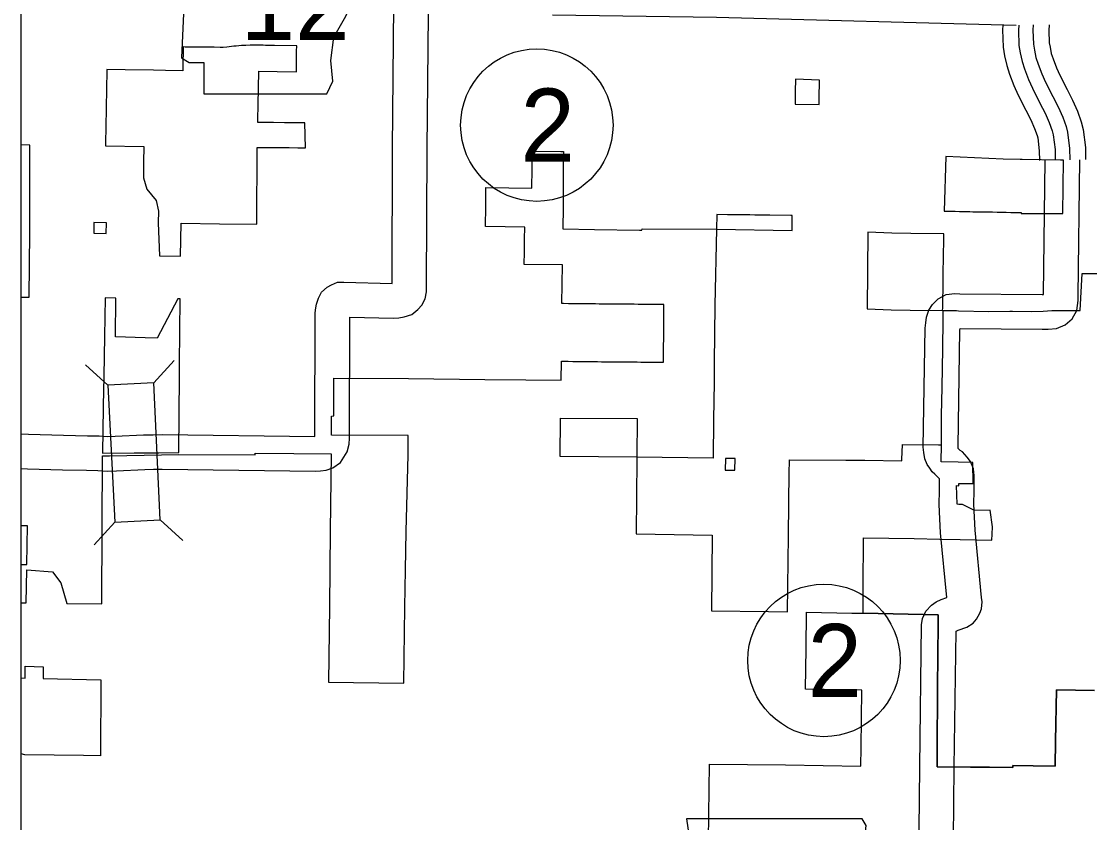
# Model space of a CAD drawing. Extents: x 670147 to 673275, y 705573 to 707613.
# Drawn here: x 670257.2 to 670396, y 707255.6 to 707359.6 of the extents above; entities that cross this region are included whole.
import ezdxf

# ---------------------------------------------------------------- set-up
doc = ezdxf.new("R2010")
doc.units = 0
for name, color, linetype in [('10', 7, 'Continuous'), ('20', 7, 'Continuous'), ('21', 7, 'Continuous'), ('27', 7, 'Continuous'), ('6', 7, 'Continuous'), ('R_NoPlot', 7, 'Continuous')]:
    doc.layers.add(name, color=color, linetype=linetype)

msp = doc.modelspace()

# ---------------------------------------------------------------- linework, layer by layer
at = {"layer": '10'}
msp.add_line((670381.28, 707282), (670381.73, 707282.79), dxfattribs=at)
for points in [[(670257.19, 707306.07), (670258.12, 707306.04), (670262.66, 707305.9), (670265.77, 707305.84), (670267.31, 707305.8), (670268.4, 707305.74), (670269.37, 707305.77), (670273.08, 707305.95), (670274.33, 707305.97), (670275.53, 707305.98), (670295.32, 707305.74), (670295.38, 707321.69), (670295.42, 707322.2), (670295.52, 707322.94), (670295.8, 707323.69), (670296.2, 707324.46), (670296.92, 707325.13), (670297.5, 707325.45), (670298.27, 707325.77), (670299.09, 707325.77), (670305.35, 707325.62), (670305.42, 707343.12), (670305.59, 707361.72)], [(670257.19, 707301.57), (670257.99, 707301.55), (670262.55, 707301.4), (670265.67, 707301.34), (670267.15, 707301.3), (670268.36, 707301.24), (670269.55, 707301.28), (670273.23, 707301.46), (670274.38, 707301.48), (670275.51, 707301.48), (670295.39, 707301.24), (670296.05, 707301.27), (670296.78, 707301.37), (670297.66, 707301.66), (670298.64, 707302.35), (670299.09, 707303.05), (670299.54, 707303.74), (670299.78, 707304.75), (670299.82, 707305.51), (670299.88, 707321.25), (670305.55, 707321.12), (670306.24, 707321.16), (670306.91, 707321.26), (670307.91, 707321.56), (670308.7, 707322.22), (670309.22, 707322.78), (670309.66, 707323.62), (670309.83, 707324.5), (670309.85, 707325.2), (670309.92, 707343.09), (670310.08, 707360.58)], [(670386.44, 707359.11), (670347.49, 707360.16), (670326.21, 707360.47)], [(670384.72, 707359.16), (670384.69, 707358.54), (670384.76, 707356.29), (670384.94, 707355.16), (670385.22, 707353.91), (670385.58, 707352.8), (670386.14, 707351.3), (670386.72, 707350.06), (670387.7, 707348.11), (670388.33, 707346.85), (670388.83, 707345.72), (670389.16, 707344.83), (670389.24, 707344.5), (670389.44, 707342.84), (670389.47, 707341.56)], [(670386.79, 707359.14), (670386.75, 707358.51), (670386.81, 707356.49), (670386.97, 707355.55), (670387.21, 707354.45), (670387.53, 707353.48), (670388.04, 707352.1), (670388.57, 707350.96), (670389.54, 707349.04), (670390.2, 707347.73), (670390.75, 707346.49), (670391.13, 707345.44), (670391.27, 707344.89), (670391.5, 707342.99), (670391.53, 707341.61)], [(670388.67, 707359.21), (670388.63, 707358.49), (670388.68, 707356.67), (670388.81, 707355.9), (670389.02, 707354.95), (670389.3, 707354.1), (670389.78, 707352.82), (670390.26, 707351.77), (670391.22, 707349.88), (670391.9, 707348.53), (670392.49, 707347.2), (670392.92, 707346), (670393.12, 707345.24), (670393.38, 707343.12), (670393.41, 707341.65)], [(670390.74, 707359.21), (670390.69, 707358.46), (670390.74, 707356.87), (670390.84, 707356.29), (670391.01, 707355.49), (670391.25, 707354.78), (670391.68, 707353.62), (670392.12, 707352.67), (670393.06, 707350.81), (670393.76, 707349.41), (670394.4, 707347.97), (670394.89, 707346.61), (670395.15, 707345.62), (670395.44, 707343.27), (670395.47, 707341.7)], [(670377.42, 707284.82), (670376.62, 707293.23), (670376.51, 707295.06), (670376.46, 707296.9), (670376.49, 707298.74), (670376.49, 707300.23), (670375.87, 707300.84), (670375.55, 707301.16), (670375.21, 707301.62), (670374.9, 707302.11), (670374.58, 707302.84), (670374.43, 707303.64), (670374.38, 707304.33), (670374.64, 707319.81), (670374.71, 707320.51), (670374.78, 707321.22), (670375.1, 707322.14), (670375.57, 707322.89), (670376.3, 707323.63), (670377.34, 707324.18), (670378.47, 707324.29), (670379.14, 707324.24), (670389.81, 707324.17), (670389.99, 707324.18), (670390.22, 707341.63)], [(670381.73, 707282.79), (670381.92, 707283.37), (670382.02, 707284.25), (670381.94, 707284.82), (670381.11, 707293.57), (670381.01, 707295.26), (670380.96, 707296.93), (670380.99, 707298.69), (670380.99, 707300.67), (670380.89, 707301.55), (670380.5, 707302.48), (670380.06, 707303.07), (670379.46, 707303.74), (670379.16, 707303.92), (670379.04, 707304.04), (670378.94, 707304.14), (670378.92, 707304.17), (670378.91, 707304.19), (670378.9, 707304.21), (670378.89, 707304.45), (670379.14, 707319.56), (670379.16, 707319.74), (670389.81, 707319.67), (670390.59, 707319.68), (670391.69, 707319.78), (670392.82, 707320.22), (670393.74, 707321.01), (670394.34, 707322.09), (670394.49, 707323.39), (670394.49, 707324), (670394.72, 707341.65)], [(670373.57, 707230.1), (670373.91, 707262.84), (670374.14, 707281.27), (670374.29, 707282.09), (670374.7, 707283.06), (670375.44, 707283.81), (670376.07, 707284.24), (670376.71, 707284.55), (670377.42, 707284.82)], [(670378.07, 707230.05), (670378.41, 707262.79), (670378.63, 707280.46), (670378.9, 707280.57), (670380.03, 707280.97), (670380.84, 707281.49), (670381.28, 707282)]]:
    msp.add_lwpolyline(points, dxfattribs=at)
at = {"layer": '20'}
for p, q in [((670274.39, 707312.69), (670277.05, 707315.62)), ((670268.45, 707312.4), (670265.52, 707315.06)), ((670275.25, 707294.89), (670278.19, 707292.23)), ((670269.32, 707294.6), (670266.66, 707291.67))]:
    msp.add_line(p, q, dxfattribs=at)
msp.add_lwpolyline([(670268.45, 707312.4), (670269.32, 707294.6), (670275.25, 707294.89), (670274.39, 707312.69)], close=True, dxfattribs=at)
at = {"layer": '21'}
for points in [[(670277.36, 707374.09), (670278.5, 707366.47), (670277.99, 707354.93), (670279, 707354.29), (670280.91, 707354.29), (670280.91, 707350.23), (670296.9, 707350.23), (670297.66, 707351.88), (670297.4, 707354.55), (670297.78, 707357.59), (670299.18, 707360), (670300.07, 707361.78), (670301.34, 707363.68), (670302.1, 707365.71), (670302.73, 707367.36), (670303.87, 707368.76), (670304.13, 707369.65), (670303.62, 707370.28), (670299.69, 707370.28), (670300.58, 707372.06), (670300.7, 707373.2), (670300.18, 707374.08)], [(670343.6, 707256.09), (670344.74, 707248.48), (670344.24, 707236.93), (670345.25, 707236.3), (670347.15, 707236.3), (670347.15, 707232.24), (670363.14, 707232.24), (670363.9, 707233.89), (670363.65, 707236.55), (670364.03, 707239.6), (670365.42, 707242.01), (670366.31, 707243.79), (670367.58, 707245.69), (670368.34, 707247.72), (670368.98, 707249.37), (670370.12, 707250.76), (670370.37, 707251.65), (670369.87, 707252.29), (670365.93, 707252.29), (670366.82, 707254.06), (670366.95, 707255.2), (670366.42, 707256.08)]]:
    msp.add_lwpolyline(points, close=True, dxfattribs=at)
at = {"layer": '27'}
for centre in [(670324.17, 707346.17), (670361.47, 707276.65)]:
    msp.add_circle(centre, 9.9, dxfattribs=at)
at = {"layer": '6'}
for points in [[(670277.89, 707329.17), (670277.95, 707333.44), (670282.95, 707333.37), (670287.78, 707333.3), (670287.85, 707343.28), (670288.65, 707343.27), (670289.93, 707343.26), (670291.46, 707343.25), (670291.53, 707343.25), (670292, 707343.25), (670293.11, 707343.24), (670294.13, 707343.23), (670294.02, 707346.45), (670291.37, 707346.47), (670289.97, 707346.5), (670287.91, 707346.51), (670287.92, 707346.9), (670287.95, 707348.81), (670288.04, 707353.18), (670290.45, 707353.14), (670292.94, 707353.11), (670292.95, 707353.66), (670292.95, 707354.72), (670292.96, 707355.28), (670292.96, 707355.77), (670292.97, 707356.46), (670290.08, 707356.51), (670288.91, 707356.53), (670288.61, 707356.54), (670288.05, 707356.55), (670287.49, 707356.56), (670286.93, 707356.57), (670286.37, 707356.53), (670285.8, 707356.49), (670285.1, 707356.44), (670284.79, 707356.41), (670283.87, 707356.31), (670283.43, 707356.27), (670283.04, 707356.27), (670282.23, 707356.28), (670281.7, 707356.29), (670281.22, 707356.29), (670281.15, 707356.29), (670280.55, 707356.3), (670280.17, 707356.3), (670279.38, 707356.31), (670278.47, 707356.31), (670278.22, 707356.32), (670278.17, 707353.68), (670278.16, 707353.24), (670275.92, 707353.28), (670274.35, 707353.31), (670270.66, 707353.37), (670268.29, 707353.41), (670268.28, 707353.26), (670268.21, 707348.43), (670268.21, 707348.27), (670268.14, 707343.8), (670268.14, 707343.48), (670273.09, 707343.4), (670273.08, 707341.36), (670273.07, 707339.8), (670273.06, 707339.32), (670273.51, 707337.86), (670274.72, 707336.39), (670275.01, 707335.01), (670274.96, 707333.46), (670275.16, 707329.19)], [(670360.83, 707348.83), (670360.83, 707348.89), (670360.85, 707349.44), (670360.86, 707350), (670360.87, 707350.4), (670360.87, 707350.55), (670360.88, 707351.09), (670360.89, 707351.64), (670360.89, 707352), (670360.89, 707352.03), (670357.79, 707352.13), (670357.75, 707350.52), (670357.71, 707348.91)], [(670392.51, 707334.69), (670392.6, 707341.63), (670392.19, 707341.63), (670387.22, 707341.7), (670386.95, 707341.71), (670384.77, 707341.77), (670377.29, 707342.09), (670377.09, 707335), (670377.9, 707334.99), (670378.5, 707334.98), (670379.1, 707334.97), (670379.7, 707334.95), (670380.44, 707334.94), (670380.81, 707334.93), (670381.55, 707334.92), (670382.14, 707334.91), (670382.76, 707334.9), (670383.36, 707334.89), (670383.96, 707334.88), (670384.56, 707334.87), (670385.16, 707334.86), (670385.76, 707334.84), (670386.36, 707334.83), (670386.96, 707334.82), (670387.09, 707334.81), (670387.09, 707334.71), (670387.57, 707334.71), (670388.3, 707334.71), (670388.68, 707334.71), (670389.41, 707334.7), (670390.01, 707334.7), (670390.61, 707334.7), (670391.54, 707334.69), (670392.19, 707334.69)], [(670347.49, 707332.64), (670357.34, 707332.47), (670357.36, 707334.43), (670357.18, 707334.43), (670354.44, 707334.47), (670353.8, 707334.47), (670353.15, 707334.48), (670352.5, 707334.49), (670351.86, 707334.5), (670351.22, 707334.51), (670350.84, 707334.51), (670350.21, 707334.52), (670349.57, 707334.52), (670348.93, 707334.53), (670347.54, 707334.55)], [(670268.22, 707332.11), (670268.24, 707333.49), (670266.62, 707333.52), (670266.6, 707332.13)], [(670376.89, 707322.1), (670376.9, 707322.45), (670376.92, 707323.32), (670376.93, 707323.74), (670376.94, 707324.71), (670376.96, 707325.87), (670376.98, 707327.03), (670376.98, 707327.22), (670377, 707328.76), (670377.01, 707329.32), (670377.02, 707329.93), (670377.03, 707330.52), (670377.04, 707331.11), (670377.05, 707331.88), (670377.04, 707332.05), (670372.78, 707332.08), (670370.31, 707332.13), (670367.17, 707332.25), (670367.08, 707322.33), (670370.22, 707322.2), (670372.69, 707322.15)], [(670277.65, 707303.64), (670277.73, 707313.55), (670277.74, 707315.11), (670277.81, 707323.59), (670277.52, 707323.59), (670274.86, 707318.52), (670273.28, 707318.56), (670269.44, 707318.67), (670269.48, 707323.7), (670268.07, 707323.72), (670268, 707318.71), (670267.92, 707313.55), (670267.84, 707309.7), (670267.84, 707309.48), (670267.72, 707303.56), (670271.83, 707303.59), (670274.05, 707303.61), (670275.07, 707303.62)], [(670337.16, 707303.04), (670327.2, 707303.12), (670327.26, 707308.01), (670327.26, 707308.12), (670337.2, 707308.07)], [(670349.89, 707301.36), (670349.92, 707302.86), (670348.67, 707302.89), (670348.64, 707301.38)]]:
    msp.add_lwpolyline(points, close=True, dxfattribs=at)
for points in [[(670257.19, 707323.84), (670258.2, 707323.83), (670258.28, 707332.24), (670258.29, 707333.64), (670258.29, 707335.23), (670258.31, 707343.58), (670257.19, 707343.6)], [(670328.84, 707315.49), (670329.44, 707315.49), (670329.97, 707315.48), (670330.49, 707315.48), (670331.02, 707315.47), (670331.54, 707315.46), (670332.07, 707315.46), (670332.59, 707315.45), (670333.12, 707315.45), (670333.75, 707315.44), (670334.13, 707315.44), (670334.77, 707315.43), (670335.26, 707315.43), (670335.74, 707315.42), (670336.23, 707315.42), (670336.72, 707315.41), (670337.21, 707315.41), (670337.69, 707315.4), (670338.18, 707315.4), (670338.67, 707315.39), (670339.16, 707315.39), (670339.99, 707315.38), (670340.63, 707315.37), (670340.63, 707315.94), (670340.64, 707316.77), (670340.64, 707317.23), (670340.64, 707317.72), (670340.65, 707318.2), (670340.65, 707318.69), (670340.65, 707319.18), (670340.66, 707319.67), (670340.66, 707320.15), (670340.66, 707320.64), (670340.67, 707321.13), (670340.67, 707321.71), (670340.67, 707322.08), (670340.68, 707322.86), (670339.82, 707322.87), (670339.45, 707322.87), (670338.87, 707322.88), (670338.36, 707322.88), (670337.85, 707322.89), (670337.34, 707322.89), (670336.83, 707322.9), (670336.32, 707322.9), (670335.82, 707322.91), (670335.3, 707322.91), (670334.79, 707322.92), (670334.21, 707322.92), (670333.83, 707322.93), (670333.27, 707322.93), (670332.77, 707322.94), (670332.28, 707322.94), (670331.8, 707322.95), (670331.31, 707322.95), (670330.82, 707322.96), (670330.26, 707322.96), (670329.7, 707322.97), (670329.22, 707322.97), (670328.75, 707322.98), (670328.28, 707322.98), (670327.65, 707322.99), (670327.43, 707322.99), (670327.49, 707328.01), (670322.54, 707328.06), (670322.56, 707329.72), (670322.58, 707331.38), (670322.61, 707332.92), (670317.49, 707332.99), (670317.54, 707335.59), (670317.54, 707335.92), (670317.55, 707337.01), (670317.56, 707337.69), (670317.56, 707338.07), (670323.52, 707337.99), (670323.55, 707340.49), (670323.58, 707342.8), (670327.3, 707342.76), (670327.62, 707342.75), (670327.6, 707340.46), (670327.59, 707337.93), (670327.57, 707335.39), (670327.56, 707332.85), (670327.55, 707332.69), (670331.64, 707332.63), (670337.49, 707332.54), (670337.83, 707332.54), (670337.84, 707332.7), (670347.49, 707332.64), (670347.31, 707322.79), (670347.22, 707315.28), (670347.2, 707312.78), (670347.14, 707307.91), (670347.09, 707302.92), (670337.16, 707303.04), (670337.16, 707303.04), (670337.16, 707302.77), (670337.07, 707293.11), (670346.96, 707292.92), (670346.84, 707283.08)], [(670346.84, 707283.08), (670354.26, 707282.99), (670356.74, 707282.96), (670356.87, 707292.84), (670356.97, 707301.17), (670356.99, 707302.38), (670356.99, 707302.72), (670364.32, 707302.66), (670366.77, 707302.65), (670371.59, 707302.56), (670371.59, 707302.73), (670371.67, 707304.69), (670376.36, 707304.63), (670376.73, 707304.63), (670376.75, 707308.48), (670376.85, 707312.16), (670376.91, 707317.1), (670376.96, 707320.88), (670376.97, 707321.18), (670376.98, 707322.1), (670377.84, 707322.1), (670378.68, 707322.09), (670378.68, 707322.08), (670378.68, 707322.08), (670378.95, 707322.07), (670382.9, 707321.96), (670385.64, 707322), (670385.98, 707322), (670388.5, 707321.95), (670389.97, 707322.03), (670390.5, 707322.05), (670391.07, 707322.08), (670391.2, 707322.08), (670392.3, 707322.11), (670393.71, 707322.09), (670394.53, 707322.08), (670394.56, 707322.08), (670394.76, 707322.08), (670395.02, 707326.91), (670397.3, 707326.88)], [(670386.03, 707262.74), (670382.99, 707262.77), (670380.53, 707262.8), (670376.19, 707262.84), (670376.2, 707265.22), (670376.24, 707272.74), (670376.28, 707277.68), (670376.3, 707281.05), (670376.31, 707282.58), (670366.56, 707282.78), (670366.58, 707286.06), (670366.62, 707292.58), (670373.2, 707292.47), (670376.54, 707292.42), (670379.18, 707292.36), (670383.3, 707292.26), (670383.32, 707293.03), (670383.37, 707294.02), (670383.07, 707296.17), (670381.05, 707296.11), (670380.16, 707296.54), (670379.45, 707296.9), (670379, 707296.92), (670378.76, 707296.93), (670378.68, 707299.35), (670379.01, 707299.34), (670379.01, 707299.64), (670380.85, 707299.64), (670380.83, 707302.37), (670378.92, 707302.41), (670376.71, 707302.46), (670376.73, 707304.63), (670376.75, 707308.48), (670376.85, 707312.16), (670376.91, 707317.1), (670376.96, 707320.88), (670376.97, 707321.18), (670376.98, 707322.1), (670377.84, 707322.1), (670378.68, 707322.09), (670378.68, 707322.08), (670378.68, 707322.08), (670378.95, 707322.07), (670382.9, 707321.96), (670385.64, 707322), (670385.98, 707322), (670388.5, 707321.95), (670389.97, 707322.03), (670390.5, 707322.05), (670391.07, 707322.08), (670391.2, 707322.08), (670392.3, 707322.11), (670393.71, 707322.09), (670394.53, 707322.08), (670394.56, 707322.08), (670394.76, 707322.08), (670395.02, 707326.91), (670397.3, 707326.88)], [(670257.19, 707284.12), (670257.81, 707284.11), (670257.89, 707288.42), (670261.23, 707288.16), (670262.33, 707286.72), (670263.1, 707284.05), (670267.65, 707284), (670267.7, 707293.92), (670267.72, 707303.21), (670268.63, 707303.23), (670277.65, 707303.41), (670287.57, 707303.34), (670287.58, 707303.57), (670292.6, 707303.51), (670297.44, 707303.47), (670297.33, 707293.49), (670297.23, 707283.67), (670297.11, 707273.83), (670306.88, 707273.72), (670307.02, 707283.55), (670307.12, 707288.43), (670307.21, 707293.38), (670307.43, 707303.37), (670307.45, 707305.68), (670307.45, 707305.87), (670297.47, 707305.9), (670297.5, 707308.39), (670297.78, 707308.4), (670297.8, 707313.33), (670307.48, 707313.28), (670317.4, 707313.13), (670322.73, 707313.09), (670327.32, 707313.05), (670327.37, 707315.51), (670327.59, 707315.5), (670328.24, 707315.5), (670328.84, 707315.49)], [(670257.19, 707289.11), (670257.75, 707289.1), (670257.91, 707289.1), (670258.01, 707294.12), (670257.86, 707294.12), (670257.82, 707294.12), (670257.19, 707294.13)], [(670346.48, 707253.29), (670346.59, 707263.17), (670356.47, 707263.11), (670366.28, 707262.93), (670366.31, 707265.33), (670366.41, 707272.81), (670359.08, 707272.93), (670359.14, 707278.21), (670359.19, 707282.92), (670365.08, 707282.81), (670366.56, 707282.78), (670376.31, 707282.58), (670376.3, 707281.05), (670376.28, 707277.68), (670376.24, 707272.74), (670376.2, 707265.22), (670376.19, 707262.84), (670380.53, 707262.8), (670382.99, 707262.77), (670386.03, 707262.74), (670386.03, 707262.99), (670388.66, 707262.95), (670391.5, 707262.93), (670391.56, 707266.18), (670391.68, 707272.84), (670396.63, 707272.73)], [(670257.19, 707274.37), (670257.67, 707274.36), (670257.69, 707275.91), (670260.04, 707275.82), (670260.03, 707274.31), (670267.53, 707274.15), (670267.48, 707264.28), (670265.26, 707264.31), (670257.66, 707264.41), (670257.19, 707264.53)], [(670396.63, 707272.73), (670391.68, 707272.84), (670391.56, 707266.18), (670391.5, 707262.93), (670388.66, 707262.95), (670386.03, 707262.99), (670386.03, 707262.74)]]:
    msp.add_lwpolyline(points, dxfattribs=at)
at = {"layer": 'R_NoPlot'}
msp.add_lwpolyline([(670257.19, 707521.73), (670842.89, 707521.73), (670842.89, 706992.57), (670257.19, 706992.57)], close=True, dxfattribs=at)

# ---------------------------------------------------------------- texts
at = {"layer": '21'}
msp.add_text('12', height=9.504, dxfattribs=at).set_placement((670285.69, 707357.22))
at = {"layer": '27'}
for p in [(670322.05, 707341.42), (670359.35, 707271.89)]:
    msp.add_text('2', height=9.5, dxfattribs=at).set_placement(p)

doc.saveas('drawing.dxf')
